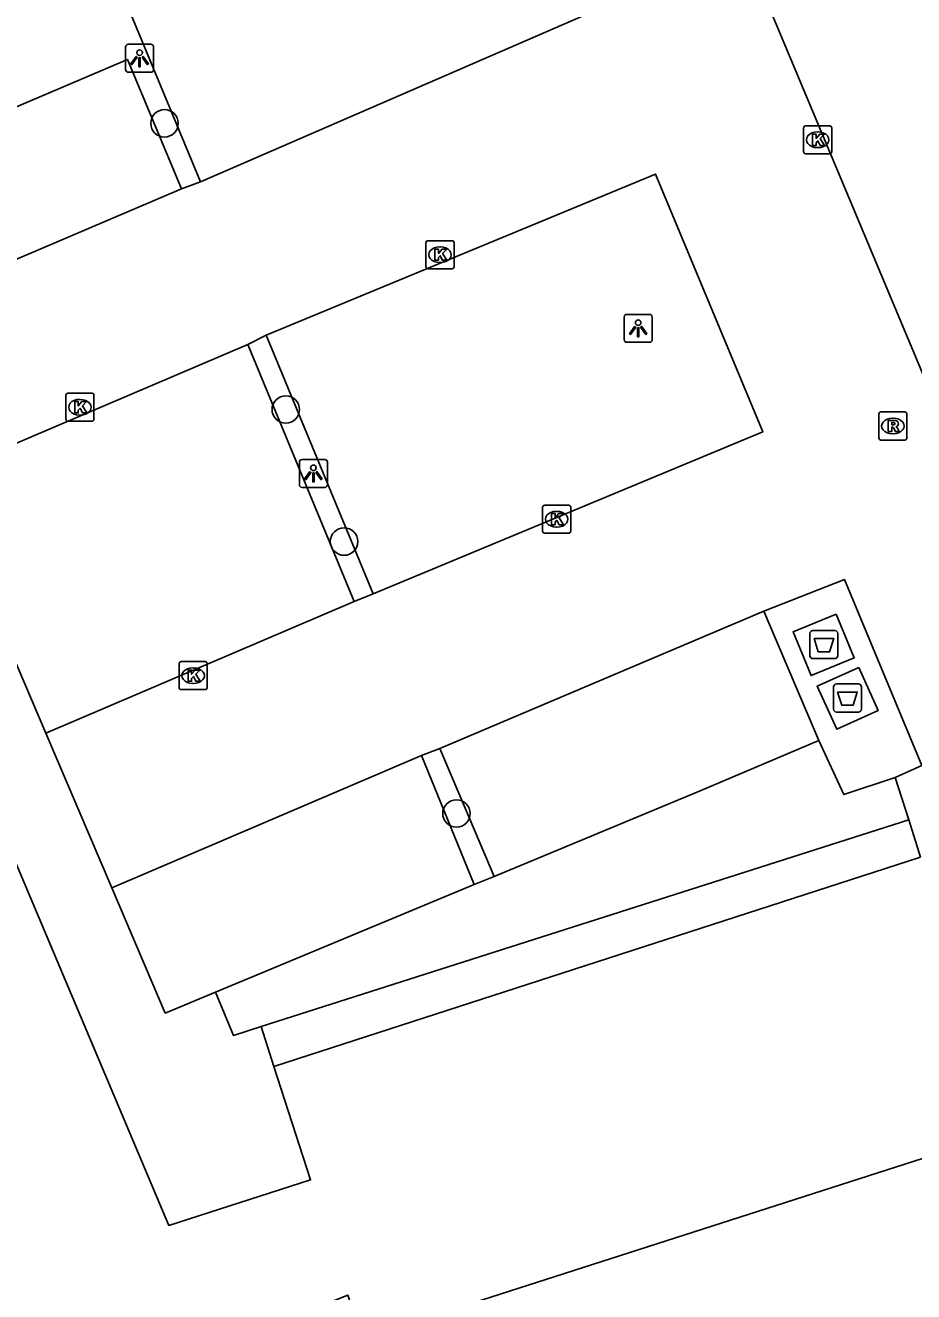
# Model space of a CAD drawing. Extents: x 159265 to 160143, y 383413 to 384319.
# Drawn here: x 159405.49 to 159437.14, y 384042.17 to 384087.29 of the extents above; entities that cross this region are included whole.
import ezdxf

# ---------------------------------------------------------------- set-up
doc = ezdxf.new("R2010")
doc.units = 0
for name, color, linetype in [('IMGEO_Afval_apart_plaats', 7, 'Continuous'), ('IMGEO_Boom', 7, 'Continuous'), ('IMGEO_Groenvoorziening', 7, 'Continuous'), ('IMGEO_Kolk', 7, 'Continuous'), ('IMGEO_Lichtpunt', 7, 'Continuous'), ('IMGEO_Pand', 7, 'Continuous'), ('IMGEO_Parkeervlak_open', 7, 'Continuous'), ('IMGEO_Rijbaan_lokaal_open', 7, 'Continuous'), ('IMGEO_Rioolput', 7, 'Continuous'), ('IMGEO_Voetpad_gesloten', 7, 'Continuous'), ('IMGEO_Voetpad_open', 7, 'Continuous')]:
    doc.layers.add(name, color=color, linetype=linetype)

msp = doc.modelspace()

# ---------------------------------------------------------------- linework, layer by layer
at = {"layer": 'IMGEO_Afval_apart_plaats'}
for p, q in [((159433.447, 384064.825), (159433.447, 384065.625)), ((159433.447, 384065.625), (159433.447, 384064.825)), ((159433.547, 384065.725), (159434.337, 384065.725)), ((159434.337, 384065.725), (159433.547, 384065.725)), ((159434.437, 384065.625), (159434.437, 384064.825)), ((159434.437, 384064.825), (159434.437, 384065.625)), ((159434.337, 384064.725), (159433.547, 384064.725)), ((159433.547, 384064.725), (159434.337, 384064.725)), ((159434.286, 384062.922), (159434.286, 384063.722)), ((159434.286, 384063.722), (159434.286, 384062.922)), ((159434.386, 384063.822), (159435.176, 384063.822)), ((159435.176, 384063.822), (159434.386, 384063.822)), ((159435.276, 384063.722), (159435.276, 384062.922)), ((159435.276, 384062.922), (159435.276, 384063.722)), ((159435.176, 384062.822), (159434.386, 384062.822)), ((159434.386, 384062.822), (159435.176, 384062.822))]:
    msp.add_line(p, q, dxfattribs=at)
for points in [[(159433.59, 384065.439), (159434.294, 384065.439), (159434.145, 384064.969), (159433.739, 384064.969), (159433.59, 384065.439)], [(159434.429, 384063.536), (159435.133, 384063.536), (159434.984, 384063.066), (159434.578, 384063.066), (159434.429, 384063.536)]]:
    msp.add_lwpolyline(points, dxfattribs=at)
for centre, start, end in [((159433.547, 384065.625), 90, 180), ((159433.547, 384065.625), 90, 180), ((159434.337, 384065.625), 0, 90), ((159434.337, 384065.625), 360, 90), ((159433.547, 384064.825), 180, 270), ((159433.547, 384064.825), 180, 270), ((159434.337, 384064.825), 270, 0), ((159434.337, 384064.825), 270, 0), ((159434.386, 384063.722), 90, 180), ((159434.386, 384063.722), 90, 180), ((159435.176, 384063.722), 0, 90), ((159435.176, 384063.722), 360, 90), ((159434.386, 384062.922), 180, 270), ((159434.386, 384062.922), 180, 270), ((159435.176, 384062.922), 270, 0), ((159435.176, 384062.922), 270, 0)]:
    msp.add_arc(centre, 0.1, start, end, dxfattribs=at)
at = {"layer": 'IMGEO_Boom'}
for centre in [(159410.45, 384083.796), (159414.772, 384073.599), (159416.848, 384068.895), (159420.852, 384059.208)]:
    msp.add_circle(centre, 0.489, dxfattribs=at)
at = {"layer": 'IMGEO_Groenvoorziening'}
msp.add_lwpolyline([(159422.19, 384056.969), (159421.487, 384056.676)], dxfattribs=at)
at = {"layer": 'IMGEO_Kolk'}
for p, q in [((159433.221, 384082.784), (159433.221, 384083.636)), ((159433.296, 384083.71), (159434.148, 384083.71)), ((159434.222, 384083.636), (159434.222, 384082.784)), ((159433.709, 384083.49), (159433.734, 384083.49)), ((159434.148, 384082.71), (159433.296, 384082.71)), ((159433.732, 384082.93), (159433.707, 384082.93)), ((159419.767, 384078.689), (159419.767, 384079.541)), ((159419.842, 384079.615), (159420.694, 384079.615)), ((159420.768, 384079.541), (159420.768, 384078.689)), ((159420.255, 384079.395), (159420.28, 384079.395)), ((159420.694, 384078.615), (159419.842, 384078.615)), ((159420.278, 384078.835), (159420.253, 384078.835)), ((159406.938, 384073.255), (159406.938, 384074.107)), ((159407.013, 384074.181), (159407.865, 384074.181)), ((159407.939, 384074.107), (159407.939, 384073.255)), ((159407.426, 384073.961), (159407.451, 384073.961)), ((159407.865, 384073.181), (159407.013, 384073.181)), ((159407.449, 384073.401), (159407.424, 384073.401)), ((159423.923, 384069.266), (159423.923, 384070.118)), ((159423.998, 384070.192), (159424.85, 384070.192)), ((159424.924, 384070.118), (159424.924, 384069.266)), ((159424.411, 384069.972), (159424.436, 384069.972)), ((159424.85, 384069.192), (159423.998, 384069.192)), ((159424.434, 384069.412), (159424.409, 384069.412)), ((159411.047, 384064.62), (159411.899, 384064.62)), ((159410.972, 384063.694), (159410.972, 384064.546)), ((159411.46, 384064.4), (159411.485, 384064.4)), ((159411.973, 384064.546), (159411.973, 384063.694)), ((159411.483, 384063.84), (159411.458, 384063.84)), ((159411.899, 384063.62), (159411.047, 384063.62))]:
    msp.add_line(p, q, dxfattribs=at)
for points in [[(159433.221, 384082.784), (159433.221, 384083.636)], [(159433.296, 384083.71), (159434.148, 384083.71)], [(159434.222, 384083.636), (159434.222, 384082.784)], [(159433.542, 384083.41), (159433.665, 384083.41), (159433.665, 384083.259), (159433.795, 384083.41), (159433.959, 384083.41), (159433.813, 384083.259), (159433.966, 384083.01), (159433.814, 384083.01), (159433.729, 384083.174), (159433.665, 384083.107), (159433.665, 384083.01), (159433.542, 384083.01), (159433.542, 384083.41)], [(159434.148, 384082.71), (159433.296, 384082.71)], [(159419.767, 384078.689), (159419.767, 384079.541)], [(159419.842, 384079.615), (159420.694, 384079.615)], [(159420.768, 384079.541), (159420.768, 384078.689)], [(159420.088, 384079.315), (159420.211, 384079.315), (159420.211, 384079.164), (159420.341, 384079.315), (159420.505, 384079.315), (159420.359, 384079.164), (159420.512, 384078.915), (159420.36, 384078.915), (159420.275, 384079.079), (159420.211, 384079.012), (159420.211, 384078.915), (159420.088, 384078.915), (159420.088, 384079.315)], [(159420.694, 384078.615), (159419.842, 384078.615)], [(159406.938, 384073.255), (159406.938, 384074.107)], [(159407.013, 384074.181), (159407.865, 384074.181)], [(159407.939, 384074.107), (159407.939, 384073.255)], [(159407.259, 384073.881), (159407.382, 384073.881), (159407.382, 384073.73), (159407.512, 384073.881), (159407.676, 384073.881), (159407.53, 384073.73), (159407.683, 384073.481), (159407.531, 384073.481), (159407.446, 384073.645), (159407.382, 384073.578), (159407.382, 384073.481), (159407.259, 384073.481), (159407.259, 384073.881)], [(159407.865, 384073.181), (159407.013, 384073.181)], [(159423.923, 384069.266), (159423.923, 384070.118)], [(159423.998, 384070.192), (159424.85, 384070.192)], [(159424.924, 384070.118), (159424.924, 384069.266)], [(159424.244, 384069.892), (159424.367, 384069.892), (159424.367, 384069.741), (159424.497, 384069.892), (159424.661, 384069.892), (159424.515, 384069.741), (159424.668, 384069.492), (159424.516, 384069.492), (159424.431, 384069.656), (159424.367, 384069.589), (159424.367, 384069.492), (159424.244, 384069.492), (159424.244, 384069.892)], [(159424.85, 384069.192), (159423.998, 384069.192)], [(159411.047, 384064.62), (159411.899, 384064.62)], [(159410.972, 384063.694), (159410.972, 384064.546)], [(159411.293, 384064.32), (159411.416, 384064.32), (159411.416, 384064.169), (159411.546, 384064.32), (159411.71, 384064.32), (159411.564, 384064.169), (159411.717, 384063.92), (159411.565, 384063.92), (159411.48, 384064.084), (159411.416, 384064.017), (159411.416, 384063.92), (159411.293, 384063.92), (159411.293, 384064.32)], [(159411.973, 384064.546), (159411.973, 384063.694)], [(159411.899, 384063.62), (159411.047, 384063.62)]]:
    msp.add_lwpolyline(points, dxfattribs=at)
for centre, start, end in [((159433.298, 384083.634), 91.552, 178.448), ((159433.298, 384083.634), 91.552, 178.448), ((159434.146, 384083.634), 1.552, 88.448), ((159434.146, 384083.634), 1.552, 88.448), ((159433.298, 384082.786), 181.552, 268.448), ((159433.298, 384082.786), 181.552, 268.448), ((159434.146, 384082.786), 271.552, 358.448), ((159434.146, 384082.786), 271.552, 358.448), ((159419.844, 384079.539), 91.552, 178.448), ((159419.844, 384079.539), 91.552, 178.448), ((159420.692, 384079.539), 1.552, 88.448), ((159420.692, 384079.539), 1.552, 88.448), ((159419.844, 384078.691), 181.552, 268.448), ((159419.844, 384078.691), 181.552, 268.448), ((159420.692, 384078.691), 271.552, 358.448), ((159420.692, 384078.691), 271.552, 358.448), ((159407.015, 384074.105), 91.552, 178.448), ((159407.015, 384074.105), 91.552, 178.448), ((159407.863, 384074.105), 1.552, 88.448), ((159407.863, 384074.105), 1.552, 88.448), ((159407.015, 384073.257), 181.552, 268.448), ((159407.015, 384073.257), 181.552, 268.448), ((159407.863, 384073.257), 271.552, 358.448), ((159407.863, 384073.257), 271.552, 358.448), ((159424, 384070.116), 91.552, 178.448), ((159424, 384070.116), 91.552, 178.448), ((159424.848, 384070.116), 1.552, 88.448), ((159424.848, 384070.116), 1.552, 88.448), ((159424, 384069.268), 181.552, 268.448), ((159424, 384069.268), 181.552, 268.448), ((159424.848, 384069.268), 271.552, 358.448), ((159424.848, 384069.268), 271.552, 358.448), ((159411.049, 384064.544), 91.552, 178.448), ((159411.049, 384064.544), 91.552, 178.448), ((159411.897, 384064.544), 1.552, 88.448), ((159411.897, 384064.544), 1.552, 88.448), ((159411.049, 384063.696), 181.552, 268.448), ((159411.049, 384063.696), 181.552, 268.448), ((159411.897, 384063.696), 271.552, 358.448), ((159411.897, 384063.696), 271.552, 358.448)]:
    msp.add_arc(centre, 0.0765, start, end, dxfattribs=at)
for centre, major_axis, ratio, start_param, end_param in [((159433.708, 384083.21), (-0.387, 0.002), 0.722429, 4.712389, 7.853982), ((159433.733, 384083.21), (-0.39, 0.002), 0.717154, 1.570796, 4.712389), ((159420.254, 384079.115), (-0.387, 0.002), 0.722429, 4.712389, 7.853982), ((159420.279, 384079.115), (-0.39, 0.002), 0.717154, 1.570796, 4.712389), ((159407.425, 384073.681), (-0.387, 0.002), 0.722429, 4.712389, 7.853982), ((159407.45, 384073.681), (-0.39, 0.002), 0.717154, 1.570796, 4.712389), ((159424.41, 384069.692), (-0.387, 0.002), 0.722429, 4.712389, 7.853982), ((159424.435, 384069.692), (-0.39, 0.002), 0.717154, 1.570796, 4.712389), ((159411.459, 384064.12), (-0.387, 0.002), 0.722429, 4.712389, 7.853982), ((159411.484, 384064.12), (-0.39, 0.002), 0.717154, 1.570796, 4.712389)]:
    msp.add_ellipse(centre, major_axis=major_axis, ratio=ratio, start_param=start_param, end_param=end_param, dxfattribs=at)
at = {"layer": 'IMGEO_Lichtpunt'}
for p, q in [((159409.066, 384086.516), (159409.066, 384085.709)), ((159409.066, 384086.516), (159409.066, 384085.709)), ((159409.968, 384086.611), (159409.16, 384086.611)), ((159409.968, 384086.611), (159409.16, 384086.611)), ((159410.062, 384085.709), (159410.062, 384086.516)), ((159410.062, 384085.709), (159410.062, 384086.516)), ((159409.16, 384085.615), (159409.968, 384085.615)), ((159409.16, 384085.615), (159409.968, 384085.615)), ((159426.827, 384076.896), (159426.827, 384076.089)), ((159426.827, 384076.896), (159426.827, 384076.089)), ((159427.729, 384076.991), (159426.921, 384076.991)), ((159427.729, 384076.991), (159426.921, 384076.991)), ((159427.823, 384076.089), (159427.823, 384076.896)), ((159427.823, 384076.089), (159427.823, 384076.896)), ((159426.921, 384075.995), (159427.729, 384075.995)), ((159426.921, 384075.995), (159427.729, 384075.995)), ((159416.159, 384071.821), (159415.351, 384071.821)), ((159416.159, 384071.821), (159415.351, 384071.821)), ((159415.257, 384071.726), (159415.257, 384070.919)), ((159415.257, 384071.726), (159415.257, 384070.919)), ((159416.253, 384070.919), (159416.253, 384071.726)), ((159416.253, 384070.919), (159416.253, 384071.726)), ((159415.351, 384070.825), (159416.159, 384070.825)), ((159415.351, 384070.825), (159416.159, 384070.825))]:
    msp.add_line(p, q, dxfattribs=at)
for points in [[(159409.44, 384086.18), (159409.479, 384086.152), (159409.291, 384085.89), (159409.253, 384085.917), (159409.44, 384086.18)], [(159409.542, 384086.132), (159409.589, 384086.132), (159409.589, 384085.81), (159409.542, 384085.81), (159409.542, 384086.132)], [(159409.652, 384086.152), (159409.69, 384086.179), (159409.877, 384085.917), (159409.838, 384085.889), (159409.652, 384086.152)], [(159427.201, 384076.56), (159427.24, 384076.532), (159427.052, 384076.27), (159427.014, 384076.297), (159427.201, 384076.56)], [(159427.303, 384076.512), (159427.35, 384076.512), (159427.35, 384076.19), (159427.303, 384076.19), (159427.303, 384076.512)], [(159427.413, 384076.532), (159427.451, 384076.559), (159427.638, 384076.297), (159427.599, 384076.269), (159427.413, 384076.532)], [(159415.631, 384071.39), (159415.67, 384071.362), (159415.482, 384071.1), (159415.444, 384071.127), (159415.631, 384071.39)], [(159415.733, 384071.342), (159415.78, 384071.342), (159415.78, 384071.02), (159415.733, 384071.02), (159415.733, 384071.342)], [(159415.843, 384071.362), (159415.881, 384071.389), (159416.068, 384071.127), (159416.029, 384071.099), (159415.843, 384071.362)]]:
    msp.add_lwpolyline(points, dxfattribs=at)
for centre in [(159409.565, 384086.314), (159427.326, 384076.694), (159415.756, 384071.524)]:
    msp.add_circle(centre, 0.0994, dxfattribs=at)
for centre, start, end in [((159409.16, 384086.516), 90, 180), ((159409.16, 384086.516), 90, 180), ((159409.968, 384086.516), 0, 90), ((159409.968, 384086.516), 0, 90), ((159409.16, 384085.709), 180, 270), ((159409.16, 384085.709), 180, 270), ((159409.968, 384085.709), 270, 0), ((159409.968, 384085.709), 270, 360), ((159426.921, 384076.896), 90, 180), ((159426.921, 384076.896), 90, 180), ((159427.729, 384076.896), 0, 90), ((159427.729, 384076.896), 0, 90), ((159426.921, 384076.089), 180, 270), ((159426.921, 384076.089), 180, 270), ((159427.729, 384076.089), 270, 0), ((159427.729, 384076.089), 270, 360), ((159415.351, 384071.726), 90, 180), ((159415.351, 384071.726), 90, 180), ((159416.159, 384071.726), 0, 90), ((159416.159, 384071.726), 0, 90), ((159415.351, 384070.919), 180, 270), ((159415.351, 384070.919), 180, 270), ((159416.159, 384070.919), 270, 0), ((159416.159, 384070.919), 270, 360)]:
    msp.add_arc(centre, 0.0946, start, end, dxfattribs=at)
at = {"layer": 'IMGEO_Pand'}
for points in [[(159398.706, 384032.57), (159374.874, 384089.123), (159376.753, 384089.917), (159373.476, 384097.618), (159370.785, 384096.167), (159363.375, 384109.909), (159400.562, 384129.975), (159407.993, 384116.247), (159380.119, 384101.206), (159383.728, 384092.89), (159389.219, 384095.207), (159410.606, 384044.535), (159415.656, 384046.153), (159414.348, 384050.197)], [(159437.384, 384057.651), (159414.348, 384050.197)], [(159440.446, 384047.879), (159417.491, 384040.501), (159416.981, 384042.051), (159412.404, 384040.229), (159413.083, 384038.616), (159398.706, 384032.57)]]:
    msp.add_lwpolyline(points, dxfattribs=at)
at = {"layer": 'IMGEO_Parkeervlak_open'}
for points in [[(159407.783, 384091.25), (159411.736, 384081.713)], [(159411.058, 384081.463), (159409.13, 384086.073), (159398.006, 384081.333)], [(159417.213, 384066.758), (159413.419, 384075.921)], [(159414.07, 384076.247), (159417.882, 384067.036)], [(159422.19, 384056.969), (159420.262, 384061.522)], [(159433.759, 384061.803), (159429.54, 384060.02), (159422.19, 384056.969)], [(159419.603, 384061.271), (159421.487, 384056.676)], [(159421.487, 384056.676), (159412.264, 384052.842)]]:
    msp.add_lwpolyline(points, dxfattribs=at)
at = {"layer": 'IMGEO_Rijbaan_lokaal_open'}
for points in [[(159420.147, 384118.818), (159423.587, 384107.993), (159447.587, 384050.724)], [(159411.736, 384081.713), (159425.639, 384087.746), (159421.628, 384096.989), (159407.783, 384091.25)], [(159411.736, 384081.713), (159411.058, 384081.463)], [(159417.882, 384067.036), (159431.765, 384072.805), (159427.948, 384081.99), (159414.07, 384076.247)], [(159399.969, 384076.732), (159411.058, 384081.463)], [(159413.419, 384075.921), (159402.333, 384071.191)], [(159413.419, 384075.921), (159414.07, 384076.247)], [(159431.806, 384066.413), (159434.674, 384067.546), (159437.432, 384060.916), (159436.481, 384060.486)], [(159417.882, 384067.036), (159417.213, 384066.758)], [(159406.225, 384062.07), (159417.213, 384066.758)], [(159431.806, 384066.413), (159420.262, 384061.522)], [(159406.225, 384062.07), (159408.574, 384056.565)], [(159420.262, 384061.522), (159419.603, 384061.271)], [(159419.603, 384061.271), (159408.574, 384056.565)], [(159436.968, 384058.978), (159436.481, 384060.486)], [(159436.968, 384058.978), (159437.384, 384057.651)]]:
    msp.add_lwpolyline(points, dxfattribs=at)
at = {"layer": 'IMGEO_Rioolput'}
for p, q in [((159435.899, 384072.587), (159435.899, 384073.439)), ((159435.974, 384073.513), (159436.826, 384073.513)), ((159436.387, 384073.293), (159436.412, 384073.293)), ((159436.9, 384073.439), (159436.9, 384072.587)), ((159436.41, 384072.733), (159436.385, 384072.733)), ((159436.826, 384072.513), (159435.974, 384072.513))]:
    msp.add_line(p, q, dxfattribs=at)
for points in [[(159435.899, 384072.587), (159435.899, 384073.439)], [(159435.974, 384073.513), (159436.826, 384073.513)], [(159436.488, 384073.211), (159436.236, 384073.213), (159436.236, 384072.813)], [(159436.9, 384073.439), (159436.9, 384072.587)], [(159436.236, 384072.813), (159436.36, 384072.813), (159436.36, 384072.975), (159436.371, 384072.975)], [(159436.414, 384073.132), (159436.36, 384073.132), (159436.36, 384073.051)], [(159436.36, 384073.051), (159436.412, 384073.051)], [(159436.418, 384072.946), (159436.489, 384072.813), (159436.629, 384072.813), (159436.564, 384072.939)], [(159436.826, 384072.513), (159435.974, 384072.513)]]:
    msp.add_lwpolyline(points, dxfattribs=at)
for centre, radius, start, end in [((159435.976, 384073.437), 0.0765, 91.552, 178.448), ((159435.976, 384073.437), 0.0765, 91.552, 178.448), ((159436.487, 384073.101), 0.109, 350.3612, 89.416), ((159436.824, 384073.437), 0.0765, 1.552, 88.448), ((159436.824, 384073.437), 0.0765, 1.552, 88.448), ((159436.37, 384072.922), 0.0533, 26.0293, 88.6989), ((159436.396, 384073.24), 0.19, 274.7715, 282.9687), ((159436.42, 384073.036), 0.0964, 77.0061, 93.1865), ((159436.434, 384073.093), 0.0378, 276.6634, 79.6772), ((159436.485, 384073.101), 0.112, 277.5842, 350.9817), ((159436.469, 384072.886), 0.108, 29.5134, 73.7905), ((159435.976, 384072.589), 0.0765, 181.552, 268.448), ((159435.976, 384072.589), 0.0765, 181.552, 268.448), ((159436.824, 384072.589), 0.0765, 271.552, 358.448), ((159436.824, 384072.589), 0.0765, 271.552, 358.448)]:
    msp.add_arc(centre, radius, start, end, dxfattribs=at)
for centre, major_axis, ratio, start_param, end_param in [((159436.386, 384073.013), (-0.387, 0.002), 0.722429, 4.712389, 7.853982), ((159436.411, 384073.013), (-0.39, 0.002), 0.717154, 1.570796, 4.712389)]:
    msp.add_ellipse(centre, major_axis=major_axis, ratio=ratio, start_param=start_param, end_param=end_param, dxfattribs=at)
at = {"layer": 'IMGEO_Voetpad_gesloten'}
for points in [[(159434.374, 384066.314), (159432.843, 384065.684), (159433.486, 384064.121), (159435.017, 384064.751), (159434.374, 384066.314)], [(159435.182, 384064.412), (159433.707, 384063.746), (159434.4, 384062.212), (159435.875, 384062.878), (159435.182, 384064.412)]]:
    msp.add_lwpolyline(points, dxfattribs=at)
at = {"layer": 'IMGEO_Voetpad_open'}
for points in [[(159402.333, 384071.191), (159406.225, 384062.07)], [(159433.759, 384061.803), (159431.806, 384066.413)], [(159436.481, 384060.486), (159434.652, 384059.879), (159433.759, 384061.803)], [(159413.893, 384051.62), (159436.968, 384058.978)], [(159408.574, 384056.565), (159410.479, 384052.1), (159412.264, 384052.842)], [(159412.264, 384052.842), (159412.904, 384051.304), (159413.893, 384051.62)], [(159414.348, 384050.197), (159413.893, 384051.62)]]:
    msp.add_lwpolyline(points, dxfattribs=at)

doc.saveas('drawing.dxf')
